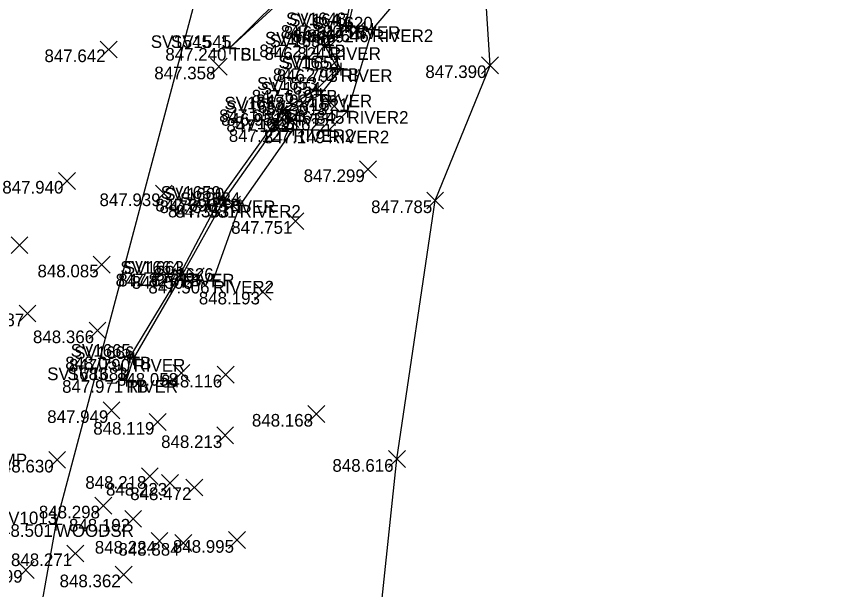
# Model space of a CAD drawing. Extents: x 2228183 to 2230895, y 679226 to 682223.
# Drawn here: x 2228343.2 to 2228408.5, y 680481.5 to 680526.8 of the extents above; entities that cross this region are included whole.
import ezdxf

# ---------------------------------------------------------------- set-up
doc = ezdxf.new("R2010")
doc.units = 0
for name, color, linetype in [('HY_X_Water_Edge', 7, 'Continuous'), ('SC_Scratch1', 7, 'Continuous'), ('SV_P_Control_Cells_Set', 7, 'Continuous'), ('SV_X_Random_Point', 7, 'Continuous'), ('SV_X_Shot_Marker', 7, 'Continuous'), ('SV_X_Terrain_Boundary', 7, 'Continuous'), ('SV_X_Text_Comment', 7, 'Continuous'), ('SV_X_Toe_of_Slope', 7, 'Continuous'), ('SV_X_Top_of_Bank', 7, 'Continuous'), ('VG_X_Tree_Line_Rt', 7, 'Continuous')]:
    doc.layers.add(name, color=color, linetype=linetype)

msp = doc.modelspace()

# ---------------------------------------------------------------- linework, layer by layer
at = {"layer": 'HY_X_Water_Edge'}
for points in [[(2228351.874, 680498.059), (2228352.446, 680499.738), (2228356.332, 680506.475), (2228359.575, 680512.281), (2228364.446, 680519.192), (2228367.217, 680520.658), (2228368.827, 680522.654), (2228367.913, 680524.402), (2228369.445, 680526.065), (2228370.483, 680530.802), (2228372.796, 680534.496), (2228373.339, 680536.179), (2228373.425, 680536.53), (2228377.537, 680539.273), (2228380.858, 680540.77), (2228384.182, 680543.574), (2228385.199, 680547.303), (2228385.16, 680550.533), (2228384.814, 680553.173), (2228384.351, 680555.526), (2228383.424, 680559.226), (2228382.159, 680563.898), (2228382.611, 680564.564)], [(2228380.046, 680531.148), (2228373.886, 680528.859), (2228371.308, 680525.808), (2228369.351, 680519.348), (2228367.828, 680517.799), (2228365.066, 680517.912), (2228360.832, 680511.915), (2228358.717, 680505.916)]]:
    msp.add_lwpolyline(points, dxfattribs=at)
at = {"layer": 'SV_X_Random_Point'}
for p, q in [((2228369.424, 680525.112), (2228370.758, 680526.447)), ((2228369.424, 680526.447), (2228370.758, 680525.112)), ((2228349.802, 680523.557), (2228351.136, 680524.892)), ((2228349.802, 680524.892), (2228351.136, 680523.557)), ((2228358.515, 680522.195), (2228359.849, 680523.53)), ((2228358.515, 680523.53), (2228359.849, 680522.195)), ((2228379.96, 680522.299), (2228381.294, 680523.634)), ((2228379.96, 680523.634), (2228381.294, 680522.299)), ((2228367.367, 680519.345), (2228368.701, 680520.68)), ((2228367.367, 680520.68), (2228368.701, 680519.345)), ((2228364.177, 680518.038), (2228365.511, 680519.373)), ((2228364.177, 680519.373), (2228365.511, 680518.038)), ((2228370.308, 680514.068), (2228371.642, 680515.403)), ((2228370.308, 680515.403), (2228371.642, 680514.068)), ((2228346.509, 680513.157), (2228347.843, 680514.492)), ((2228346.509, 680514.492), (2228347.843, 680513.157)), ((2228354.165, 680512.164), (2228355.499, 680513.499)), ((2228354.165, 680513.499), (2228355.499, 680512.164)), ((2228359.562, 680511.273), (2228360.896, 680512.608)), ((2228359.562, 680512.608), (2228360.896, 680511.273)), ((2228375.627, 680511.61), (2228376.961, 680512.945)), ((2228375.627, 680512.945), (2228376.961, 680511.61)), ((2228364.577, 680509.974), (2228365.911, 680511.309)), ((2228364.577, 680511.309), (2228365.911, 680509.974)), ((2228342.751, 680508.073), (2228344.085, 680509.408)), ((2228342.751, 680509.408), (2228344.085, 680508.073)), ((2228349.248, 680506.528), (2228350.582, 680507.863)), ((2228349.248, 680507.863), (2228350.582, 680506.528)), ((2228356.696, 680505.622), (2228358.03, 680506.957)), ((2228356.696, 680506.957), (2228358.03, 680505.622)), ((2228361.998, 680504.387), (2228363.332, 680505.722)), ((2228361.998, 680505.722), (2228363.332, 680504.387)), ((2228343.388, 680502.663), (2228344.722, 680503.998)), ((2228343.388, 680503.998), (2228344.722, 680502.663)), ((2228348.923, 680501.32), (2228350.257, 680502.655)), ((2228348.923, 680502.655), (2228350.257, 680501.32)), ((2228355.559, 680497.954), (2228356.893, 680499.289)), ((2228355.559, 680499.289), (2228356.893, 680497.954)), ((2228359.051, 680497.818), (2228360.385, 680499.153)), ((2228359.051, 680499.153), (2228360.385, 680497.818)), ((2228350.029, 680495.005), (2228351.363, 680496.34)), ((2228350.029, 680496.34), (2228351.363, 680495.005)), ((2228366.231, 680494.718), (2228367.565, 680496.053)), ((2228366.231, 680496.053), (2228367.565, 680494.718)), ((2228353.673, 680494.081), (2228355.007, 680495.416)), ((2228353.673, 680495.416), (2228355.007, 680494.081)), ((2228359.017, 680493.024), (2228360.351, 680494.359)), ((2228359.017, 680494.359), (2228360.351, 680493.024)), ((2228345.734, 680491.089), (2228347.068, 680492.424)), ((2228345.734, 680492.424), (2228347.068, 680491.089)), ((2228372.602, 680491.146), (2228373.936, 680492.481)), ((2228372.602, 680492.481), (2228373.936, 680491.146)), ((2228353.058, 680489.797), (2228354.392, 680491.132)), ((2228353.058, 680491.132), (2228354.392, 680489.797)), ((2228354.661, 680489.255), (2228355.995, 680490.59)), ((2228354.661, 680490.59), (2228355.995, 680489.255)), ((2228356.586, 680488.903), (2228357.92, 680490.238)), ((2228356.586, 680490.238), (2228357.92, 680488.903)), ((2228349.385, 680487.455), (2228350.719, 680488.79)), ((2228349.385, 680488.79), (2228350.719, 680487.455)), ((2228351.741, 680486.414), (2228353.075, 680487.749)), ((2228351.741, 680487.749), (2228353.075, 680486.414)), ((2228353.83, 680484.667), (2228355.164, 680486.002)), ((2228353.83, 680486.002), (2228355.164, 680484.667)), ((2228355.702, 680484.505), (2228357.036, 680485.84)), ((2228355.702, 680485.84), (2228357.036, 680484.505)), ((2228359.951, 680484.736), (2228361.285, 680486.071)), ((2228359.951, 680486.071), (2228361.285, 680484.736)), ((2228347.163, 680483.679), (2228348.497, 680485.014)), ((2228347.163, 680485.014), (2228348.497, 680483.679)), ((2228343.253, 680482.368), (2228344.587, 680483.703)), ((2228343.253, 680483.703), (2228344.587, 680482.368)), ((2228350.998, 680482.007), (2228352.332, 680483.342)), ((2228350.998, 680483.342), (2228352.332, 680482.007))]:
    msp.add_line(p, q, dxfattribs=at)
at = {"layer": 'SV_X_Shot_Marker'}
for p, q in [((2228369.195, 680526.645), (2228369.195, 680525.645)), ((2228369.445, 680526.565), (2228369.445, 680525.565)), ((2228371.308, 680526.308), (2228371.308, 680525.308)), ((2228368.695, 680526.145), (2228369.695, 680526.145)), ((2228368.945, 680526.065), (2228369.945, 680526.065)), ((2228369.195, 680526.145), (2228369.195, 680526.145)), ((2228369.445, 680526.065), (2228369.445, 680526.065)), ((2228370.808, 680525.808), (2228371.808, 680525.808)), ((2228371.308, 680525.808), (2228371.308, 680525.808)), ((2228367.512, 680525.114), (2228367.512, 680524.114)), ((2228359.566, 680524.342), (2228360.566, 680524.342)), ((2228359.566, 680524.342), (2228360.566, 680524.342)), ((2228360.066, 680524.842), (2228360.066, 680523.842)), ((2228360.066, 680524.842), (2228360.066, 680523.842)), ((2228360.066, 680524.342), (2228360.066, 680524.342)), ((2228360.066, 680524.342), (2228360.066, 680524.342)), ((2228367.012, 680524.614), (2228368.012, 680524.614)), ((2228367.413, 680524.402), (2228368.413, 680524.402)), ((2228367.512, 680524.614), (2228367.512, 680524.614)), ((2228367.913, 680524.902), (2228367.913, 680523.902)), ((2228367.913, 680524.402), (2228367.913, 680524.402)), ((2228368.575, 680523.229), (2228368.575, 680522.229)), ((2228368.827, 680523.154), (2228368.827, 680522.154)), ((2228368.075, 680522.729), (2228369.075, 680522.729)), ((2228368.327, 680522.654), (2228369.327, 680522.654)), ((2228368.575, 680522.729), (2228368.575, 680522.729)), ((2228368.827, 680522.654), (2228368.827, 680522.654)), ((2228366.868, 680521.53), (2228366.868, 680520.53)), ((2228367.217, 680521.158), (2228367.217, 680520.158)), ((2228366.368, 680521.03), (2228367.368, 680521.03)), ((2228366.717, 680520.658), (2228367.717, 680520.658)), ((2228366.868, 680521.03), (2228366.868, 680521.03)), ((2228367.217, 680520.658), (2228367.217, 680520.658)), ((2228364.322, 680519.979), (2228364.322, 680518.979)), ((2228369.351, 680519.848), (2228369.351, 680518.848)), ((2228363.822, 680519.479), (2228364.822, 680519.479)), ((2228363.946, 680519.192), (2228364.946, 680519.192)), ((2228364.322, 680519.479), (2228364.322, 680519.479)), ((2228364.446, 680519.692), (2228364.446, 680518.692)), ((2228364.446, 680519.192), (2228364.446, 680519.192)), ((2228368.851, 680519.348), (2228369.851, 680519.348)), ((2228369.351, 680519.348), (2228369.351, 680519.348)), ((2228364.566, 680517.912), (2228365.566, 680517.912)), ((2228365.066, 680518.412), (2228365.066, 680517.412)), ((2228365.066, 680517.912), (2228365.066, 680517.912)), ((2228367.828, 680518.299), (2228367.828, 680517.299)), ((2228367.328, 680517.799), (2228368.328, 680517.799)), ((2228367.828, 680517.799), (2228367.828, 680517.799)), ((2228359.271, 680512.908), (2228359.271, 680511.908)), ((2228359.575, 680512.781), (2228359.575, 680511.781)), ((2228358.771, 680512.408), (2228359.771, 680512.408)), ((2228359.075, 680512.281), (2228360.075, 680512.281)), ((2228359.271, 680512.408), (2228359.271, 680512.408)), ((2228359.575, 680512.281), (2228359.575, 680512.281)), ((2228360.832, 680512.415), (2228360.832, 680511.415)), ((2228360.332, 680511.915), (2228361.332, 680511.915)), ((2228360.832, 680511.915), (2228360.832, 680511.915)), ((2228356.116, 680506.98), (2228356.116, 680505.98)), ((2228356.332, 680506.975), (2228356.332, 680505.975)), ((2228355.616, 680506.48), (2228356.616, 680506.48)), ((2228355.832, 680506.475), (2228356.832, 680506.475)), ((2228356.116, 680506.48), (2228356.116, 680506.48)), ((2228356.332, 680506.475), (2228356.332, 680506.475)), ((2228358.717, 680506.416), (2228358.717, 680505.416)), ((2228358.217, 680505.916), (2228359.217, 680505.916)), ((2228358.717, 680505.916), (2228358.717, 680505.916)), ((2228352.138, 680500.411), (2228352.138, 680499.411)), ((2228352.446, 680500.238), (2228352.446, 680499.238)), ((2228351.638, 680499.911), (2228352.638, 680499.911)), ((2228351.946, 680499.738), (2228352.946, 680499.738)), ((2228352.138, 680499.911), (2228352.138, 680499.911)), ((2228352.446, 680499.738), (2228352.446, 680499.738)), ((2228351.874, 680498.559), (2228351.874, 680497.559)), ((2228351.874, 680498.559), (2228351.874, 680497.559)), ((2228351.374, 680498.059), (2228352.374, 680498.059)), ((2228351.374, 680498.059), (2228352.374, 680498.059)), ((2228351.874, 680498.059), (2228351.874, 680498.059)), ((2228351.874, 680498.059), (2228351.874, 680498.059)), ((2228346.3, 680487.161), (2228346.3, 680486.161)), ((2228345.8, 680486.661), (2228346.8, 680486.661)), ((2228346.3, 680486.661), (2228346.3, 680486.661))]:
    msp.add_line(p, q, dxfattribs=at)
at = {"layer": 'SV_X_Terrain_Boundary'}
msp.add_lwpolyline([(2228358.075, 680431.186), (2228359.828, 680436.631), (2228362.36, 680445.814), (2228363.689, 680450.328), (2228364.112, 680451.859), (2228364.799, 680453.485), (2228365.433, 680454.55), (2228366.349, 680455.742), (2228367.624, 680460.569), (2228368.771, 680465.757), (2228371.039, 680470.821), (2228373.269, 680491.813), (2228376.294, 680512.277), (2228380.627, 680522.966), (2228380.208, 680529.569)], dxfattribs=at)
at = {"layer": 'SV_X_Toe_of_Slope'}
msp.add_lwpolyline([(2228360.066, 680524.342), (2228363.871, 680527.855), (2228367.115, 680530.658), (2228369.362, 680533.977), (2228373.425, 680536.53)], dxfattribs=at)
at = {"layer": 'SV_X_Top_of_Bank'}
for points in [[(2228372.838, 680536.235), (2228372.602, 680534.347), (2228370.155, 680530.8), (2228369.195, 680526.145), (2228367.512, 680524.614), (2228368.575, 680522.729), (2228366.868, 680521.03), (2228364.322, 680519.479), (2228359.271, 680512.408), (2228356.116, 680506.48), (2228352.138, 680499.911), (2228351.874, 680498.059)], [(2228360.066, 680524.342), (2228363.743, 680527.994)]]:
    msp.add_lwpolyline(points, dxfattribs=at)
at = {"layer": 'VG_X_Tree_Line_Rt'}
msp.add_lwpolyline([(2228410.452, 680773.345), (2228402.142, 680728.483), (2228403.602, 680691.208), (2228374.606, 680596.133), (2228370.969, 680582.119), (2228367.614, 680567.008), (2228346.3, 680486.661), (2228340.655, 680455.186), (2228334.048, 680383.235)], dxfattribs=at)

# ---------------------------------------------------------------- texts
at = {"layer": 'SC_Scratch1'}
for s, p in [('847.190', (2228364.081, 680525.145)), ('846.614', (2228364.323, 680525.065)), ('846.692', (2228365.018, 680524.779)), ('846.646', (2228366.204, 680524.808)), ('847.240', (2228354.952, 680523.342)), ('847.240', (2228354.952, 680523.342)), ('847.214', (2228362.39, 680523.614)), ('846.824', (2228362.791, 680523.402)), ('847.642', (2228345.396, 680523.224)), ('847.358', (2228354.082, 680521.862)), ('847.270', (2228363.461, 680521.729)), ('846.793', (2228363.763, 680521.654)), ('847.390', (2228375.513, 680521.966)), ('847.619', (2228361.784, 680520.03)), ('847.021', (2228362.135, 680519.658)), ('847.018', (2228362.934, 680519.012)), ('847.650', (2228359.208, 680518.479)), ('846.951', (2228359.364, 680518.192)), ('846.845', (2228364.281, 680518.348)), ('847.133', (2228359.78, 680517.705)), ('847.127', (2228359.97, 680516.912)), ('847.149', (2228362.744, 680516.799)), ('847.299', (2228365.891, 680513.735)), ('847.940', (2228342.062, 680512.824)), ('847.939', (2228349.748, 680511.831)), ('847.696', (2228354.167, 680511.408)), ('847.371', (2228354.493, 680511.281)), ('847.363', (2228355.165, 680510.94)), ('847.581', (2228355.75, 680510.915)), ('847.785', (2228371.224, 680511.277)), ('847.751', (2228360.162, 680509.641)), ('848.085', (2228344.845, 680506.195)), ('847.827', (2228351.02, 680505.48)), ('847.676', (2228351.228, 680505.475)), ('847.505', (2228352.293, 680505.289)), ('847.506', (2228353.613, 680504.916)), ('848.193', (2228357.601, 680504.054)), ('848.287', (2228338.959, 680502.33)), ('848.366', (2228344.486, 680500.987)), ('848.057', (2228347.042, 680498.911)), ('847.790', (2228347.332, 680498.738)), ('848.058', (2228351.126, 680497.621)), ('848.116', (2228354.614, 680497.485)), ('847.971', (2228346.792, 680497.059)), ('847.971', (2228346.792, 680497.059)), ('847.949', (2228345.612, 680494.672)), ('848.168', (2228361.798, 680494.385)), ('848.119', (2228349.256, 680493.748)), ('848.213', (2228354.62, 680492.691)), ('848.630', (2228341.287, 680490.756)), ('848.616', (2228368.165, 680490.813)), ('848.218', (2228348.625, 680489.464)), ('848.223', (2228350.264, 680488.922)), ('848.472', (2228352.18, 680488.57)), ('848.298', (2228344.952, 680487.122)), ('848.501', (2228341.218, 680485.661)), ('848.192', (2228347.335, 680486.081)), ('848.224', (2228349.375, 680484.334)), ('848.884', (2228351.247, 680484.172)), ('848.995', (2228355.548, 680484.403)), ('848.271', (2228342.748, 680483.346)), ('848.699', (2228338.836, 680482.035)), ('848.362', (2228346.592, 680481.674))]:
    msp.add_text(s, height=1, dxfattribs=at).set_placement(p)
at = {"layer": 'SV_P_Control_Cells_Set'}
for s, p in [('SV1648', (2228364.496, 680526.145)), ('SV1647', (2228364.751, 680526.065)), ('SV1620', (2228366.596, 680525.808)), ('SV1545_1', (2228353.803, 680524.342)), ('SV1545', (2228355.397, 680524.342)), ('SV1649', (2228362.83, 680524.614)), ('SV1650', (2228363.201, 680524.402)), ('SV1652', (2228363.904, 680522.729)), ('SV1651', (2228364.147, 680522.654)), ('SV1653', (2228362.206, 680521.03)), ('SV1654', (2228362.497, 680520.658)), ('SV1658', (2228359.623, 680519.479)), ('SV1657', (2228359.752, 680519.192)), ('SV1621', (2228364.671, 680519.348)), ('SV1623', (2228360.404, 680517.912)), ('SV1622', (2228363.157, 680517.799)), ('SV1659', (2228354.589, 680512.408)), ('SV1660', (2228354.863, 680512.281)), ('SV1624', (2228356.112, 680511.915)), ('SV1664', (2228351.396, 680506.48)), ('SV1663', (2228351.67, 680506.475)), ('SV1626', (2228354.015, 680505.916)), ('SV1665', (2228347.469, 680499.911)), ('SV1666', (2228347.744, 680499.738)), ('SV1683_1', (2228345.611, 680498.059)), ('SV1683', (2228347.212, 680498.059)), ('SV1013', (2228341.638, 680486.661))]:
    msp.add_text(s, height=1, dxfattribs=at).set_placement(p)
at = {"layer": 'SV_X_Text_Comment'}
for s, p in [('TB', (2228369.195, 680525.145)), ('RIVER', (2228369.445, 680525.065)), ('RIVER2', (2228371.308, 680524.808)), ('TSL', (2228360.066, 680523.342)), ('TB', (2228360.066, 680523.342)), ('TB', (2228367.512, 680523.614)), ('RIVER', (2228367.913, 680523.402)), ('TB', (2228368.575, 680521.729)), ('RIVER', (2228368.827, 680521.654)), ('TB', (2228366.868, 680520.03)), ('RIVER', (2228367.217, 680519.658)), ('TB', (2228364.322, 680518.479)), ('RIVER', (2228364.446, 680518.192)), ('RIVER2', (2228369.351, 680518.348)), ('RIVER2', (2228365.066, 680516.912)), ('RIVER2', (2228367.828, 680516.799)), ('TB', (2228359.271, 680511.408)), ('RIVER', (2228359.575, 680511.281)), ('RIVER2', (2228360.832, 680510.915)), ('TB', (2228356.116, 680505.48)), ('RIVER', (2228356.332, 680505.475)), ('RIVER2', (2228358.717, 680504.916)), ('TB', (2228352.138, 680498.911)), ('RIVER', (2228352.446, 680498.738)), ('TB', (2228351.874, 680497.059)), ('RIVER', (2228351.874, 680497.059)), ('SWAMP', (2228338.972, 680491.245)), ('WOODSR', (2228346.3, 680485.661))]:
    msp.add_text(s, height=1, dxfattribs=at).set_placement(p)

doc.saveas('drawing.dxf')
